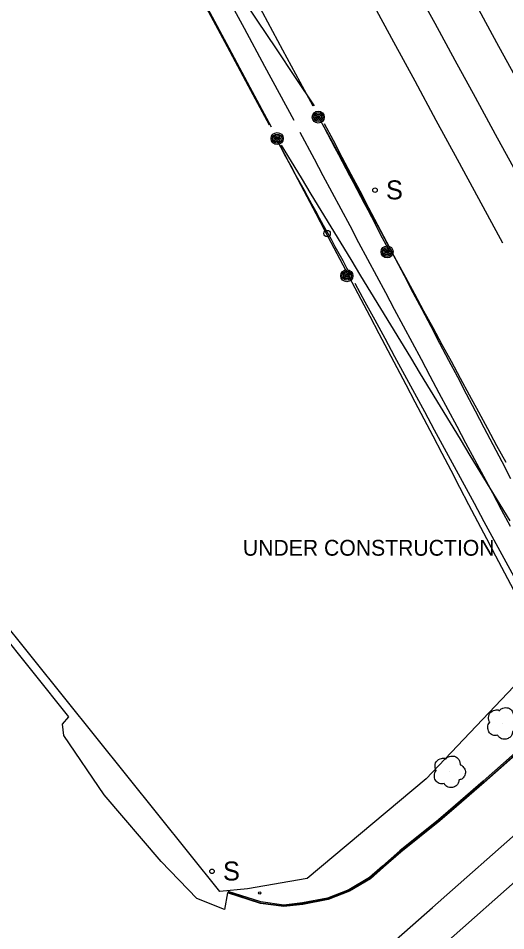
# Model space of a CAD drawing. Extents: x 368532 to 392481, y 10654822 to 10676899.
# Drawn here: x 374573.7 to 374727.6, y 10671119.3 to 10671407.6 of the extents above; entities that cross this region are included whole.
import ezdxf

# ---------------------------------------------------------------- set-up
doc = ezdxf.new("R2010")
doc.units = 0
for name, color, linetype in [('p_Catenary', 7, 'Continuous'), ('p_road - paved curb', 7, 'Continuous'), ('p_road paint stripe', 7, 'Continuous'), ('p_structure constr area', 7, 'Continuous'), ('p_structure sign', 7, 'Continuous'), ('p_structure unidentified', 7, 'Continuous'), ('p_utility general pole', 7, 'Continuous'), ('p_utility guy anchor', 7, 'Continuous'), ('p_veg tree', 7, 'Continuous')]:
    doc.layers.add(name, color=color, linetype=linetype)

msp = doc.modelspace()

# ---------------------------------------------------------------- linework, layer by layer
at = {"layer": 'p_Catenary'}
for points in [[(374571.42, 10671623.19), (374578.13, 10671610.8), (374584.83, 10671598.41), (374591.54, 10671586.03), (374598.25, 10671573.64), (374604.96, 10671561.25), (374611.67, 10671548.87), (374618.38, 10671536.48), (374625.09, 10671524.09), (374631.79, 10671511.7), (374638.5, 10671499.32), (374645.21, 10671486.93), (374651.92, 10671474.54), (374658.63, 10671462.15), (374665.34, 10671449.77), (374672.05, 10671437.38), (374678.76, 10671424.99), (374685.46, 10671412.61), (374692.17, 10671400.22), (374698.88, 10671387.83), (374705.59, 10671375.44), (374712.3, 10671363.06), (374719.01, 10671350.67), (374726.57, 10671336.71)], [(374635.22, 10671563.41), (374641.61, 10671551.74), (374648.01, 10671540.07), (374654.4, 10671528.39), (374660.8, 10671516.72), (374667.19, 10671505.05), (374673.59, 10671493.37), (374679.98, 10671481.7), (374686.38, 10671470.02), (374692.77, 10671458.35), (374699.17, 10671446.68), (374705.57, 10671435), (374711.96, 10671423.33), (374718.36, 10671411.66), (374724.75, 10671399.98), (374731.15, 10671388.31), (374737.54, 10671376.63), (374743.94, 10671364.96), (374753.08, 10671348.27)], [(374568.31, 10671562.31), (374574.65, 10671550.55), (374581, 10671538.8), (374587.34, 10671527.04), (374593.69, 10671515.28), (374600.03, 10671503.52), (374606.38, 10671491.76), (374612.73, 10671480), (374619.07, 10671468.24), (374625.42, 10671456.48), (374631.76, 10671444.72), (374638.11, 10671432.96), (374644.45, 10671421.2), (374650.8, 10671409.44), (374657.15, 10671397.68), (374666.7, 10671379.98)], [(374622.35, 10671558.18), (374628.72, 10671546.48), (374635.1, 10671534.78), (374641.47, 10671523.08), (374647.84, 10671511.38), (374654.22, 10671499.69), (374660.59, 10671487.99), (374666.96, 10671476.29), (374673.33, 10671464.59), (374679.71, 10671452.89), (374686.08, 10671441.2), (374692.45, 10671429.5), (374698.83, 10671417.8), (374705.2, 10671406.1), (374711.57, 10671394.4), (374717.95, 10671382.71), (374724.32, 10671371.01), (374730.69, 10671359.31), (374740.05, 10671342.13)], [(374567.89, 10671547.89), (374574.32, 10671535.94), (374580.74, 10671523.99), (374587.17, 10671512.04), (374593.6, 10671500.09), (374600.03, 10671488.13), (374606.46, 10671476.18), (374612.89, 10671464.23), (374619.32, 10671452.28), (374625.75, 10671440.33), (374632.18, 10671428.38), (374638.61, 10671416.42), (374645.04, 10671404.47), (374651.47, 10671392.52), (374660.66, 10671375.43)], [(374570.49, 10671524.6), (374576.53, 10671515.55), (374582.58, 10671506.51), (374588.62, 10671497.47), (374594.66, 10671488.42), (374600.71, 10671479.38), (374606.75, 10671470.34), (374612.79, 10671461.29), (374618.84, 10671452.25), (374624.88, 10671443.21), (374630.92, 10671434.16), (374636.97, 10671425.12), (374643.01, 10671416.08), (374649.05, 10671407.04), (374655.1, 10671397.99), (374661.14, 10671388.95), (374667.18, 10671379.91)], [(374573.13, 10671523.09), (374579.83, 10671510.61), (374586.53, 10671498.13), (374593.23, 10671485.66), (374599.93, 10671473.18), (374606.63, 10671460.7), (374613.33, 10671448.22), (374620.03, 10671435.74), (374626.73, 10671423.26), (374633.43, 10671410.78), (374640.13, 10671398.3), (374646.83, 10671385.82), (374653.53, 10671373.34)], [(374653.01, 10671373.86), (374646.38, 10671386.21), (374639.75, 10671398.56), (374633.11, 10671410.92), (374626.48, 10671423.27), (374619.85, 10671435.63), (374613.22, 10671447.98), (374606.58, 10671460.33), (374599.95, 10671472.69), (374593.32, 10671485.04), (374586.68, 10671497.4), (374580.05, 10671509.75), (374573.42, 10671522.1)], [(374669.07, 10671375.47), (374670.22, 10671373.29), (374671.38, 10671371.1), (374672.53, 10671368.91), (374673.68, 10671366.72), (374674.83, 10671364.54), (374675.98, 10671362.35), (374677.13, 10671360.16), (374678.29, 10671357.97), (374679.44, 10671355.79), (374680.59, 10671353.6), (374681.74, 10671351.41), (374682.89, 10671349.22), (374684.05, 10671347.04), (374685.2, 10671344.85), (374686.35, 10671342.66), (374687.5, 10671340.47), (374688.65, 10671338.29), (374689.81, 10671336.1), (374690.96, 10671333.91)], [(374670.01, 10671373.7), (374672.89, 10671368.38), (374675.78, 10671363.06), (374678.66, 10671357.74), (374681.54, 10671352.42), (374684.42, 10671347.1), (374687.3, 10671341.78), (374690.18, 10671336.46), (374693.07, 10671331.14), (374695.95, 10671325.82), (374698.83, 10671320.5), (374701.71, 10671315.18), (374704.59, 10671309.86), (374707.47, 10671304.54), (374710.36, 10671299.22), (374713.24, 10671293.9), (374716.12, 10671288.58), (374719, 10671283.26), (374721.88, 10671277.94), (374724.76, 10671272.62), (374727.65, 10671267.3)], [(374729.29, 10671262.13), (374726.48, 10671267.47), (374723.68, 10671272.81), (374720.87, 10671278.16), (374718.07, 10671283.5), (374715.26, 10671288.84), (374712.46, 10671294.18), (374709.66, 10671299.52), (374706.85, 10671304.87), (374704.05, 10671310.21), (374701.24, 10671315.55), (374698.44, 10671320.89), (374695.63, 10671326.23), (374692.83, 10671331.58), (374690.03, 10671336.92), (374687.22, 10671342.26), (374684.42, 10671347.6), (374681.61, 10671352.94), (374678.81, 10671358.29), (374676.01, 10671363.63), (374673.2, 10671368.97), (374670.4, 10671374.31)], [(374662.58, 10671371.67), (374667.09, 10671363.22), (374669.9, 10671357.94), (374672.72, 10671352.66), (374675.54, 10671347.38), (374678.35, 10671342.1), (374681.17, 10671336.82), (374683.98, 10671331.54), (374686.8, 10671326.26), (374689.62, 10671320.98), (374692.43, 10671315.71), (374695.25, 10671310.43), (374698.06, 10671305.15), (374700.88, 10671299.87), (374703.7, 10671294.59), (374706.51, 10671289.31), (374709.33, 10671284.03), (374712.14, 10671278.75), (374714.96, 10671273.48), (374717.78, 10671268.2), (374720.59, 10671262.92), (374723.41, 10671257.64), (374726.22, 10671252.36), (374729.04, 10671247.08)], [(374655.22, 10671369.21), (374656.45, 10671366.97), (374657.68, 10671364.72), (374658.91, 10671362.48), (374660.14, 10671360.24), (374661.38, 10671357.99), (374662.61, 10671355.75), (374663.84, 10671353.5), (374665.07, 10671351.26), (374666.3, 10671349.01), (374667.53, 10671346.77), (374668.76, 10671344.53), (374669.99, 10671342.28), (374671.22, 10671340.04), (374672.45, 10671337.79), (374673.68, 10671335.55), (374674.92, 10671333.3), (374676.15, 10671331.06), (374677.38, 10671328.81), (374678.61, 10671326.57)], [(374656.33, 10671367.51), (374659.17, 10671362.1), (374662, 10671356.7), (374664.84, 10671351.3), (374667.68, 10671345.89), (374670.52, 10671340.49), (374673.36, 10671335.08), (374676.19, 10671329.68), (374679.03, 10671324.27), (374681.87, 10671318.87), (374684.71, 10671313.46), (374687.54, 10671308.06), (374690.38, 10671302.66), (374693.22, 10671297.25), (374696.06, 10671291.85), (374698.89, 10671286.44), (374701.73, 10671281.04), (374704.57, 10671275.63), (374707.41, 10671270.23), (374710.25, 10671264.82), (374713.08, 10671259.42), (374715.92, 10671254.02), (374718.76, 10671248.61), (374721.6, 10671243.21), (374724.43, 10671237.8), (374727.27, 10671232.4), (374730.11, 10671226.99)], [(374656.7, 10671367.55), (374659.84, 10671362.39), (374662.98, 10671357.23), (374666.12, 10671352.07), (374669.26, 10671346.91), (374672.4, 10671341.75), (374675.53, 10671336.59), (374678.67, 10671331.43), (374681.81, 10671326.27), (374684.95, 10671321.11), (374688.09, 10671315.95), (374691.23, 10671310.79), (374694.37, 10671305.63), (374697.51, 10671300.46), (374700.65, 10671295.3), (374703.79, 10671290.14), (374706.93, 10671284.98), (374710.06, 10671279.82), (374713.2, 10671274.66), (374716.34, 10671269.5), (374719.48, 10671264.34), (374722.62, 10671259.18), (374725.76, 10671254.02), (374728.9, 10671248.86)], [(374680, 10671323.87), (374683.14, 10671318.07), (374686.27, 10671312.28), (374689.41, 10671306.49), (374692.54, 10671300.7), (374695.68, 10671294.9), (374698.81, 10671289.11), (374701.95, 10671283.32), (374705.08, 10671277.53), (374708.22, 10671271.74), (374711.35, 10671265.94), (374714.49, 10671260.15), (374717.62, 10671254.36), (374720.76, 10671248.57), (374723.89, 10671242.77), (374727.03, 10671236.98), (374730.16, 10671231.19)]]:
    msp.add_lwpolyline(points, dxfattribs=at)
at = {"layer": 'p_road - paved curb'}
for p, q in [((374589.65, 10671186.84), (374561.88, 10671221.56)), ((374587.69, 10671184.58), (374589.65, 10671186.84)), ((374588.04, 10671181), (374587.69, 10671184.58)), ((374600.82, 10671162.21), (374588.04, 10671181)), ((374734.35, 10671178.81), (374720.54, 10671166.52)), ((374734.58, 10671178.55), (374720.77, 10671166.25)), ((374734.68, 10671178.44), (374720.87, 10671166.14)), ((374720.54, 10671166.52), (374711.77, 10671158.96)), ((374720.77, 10671166.25), (374712, 10671158.69)), ((374720.87, 10671166.14), (374712.1, 10671158.58)), ((374618.77, 10671141.16), (374600.82, 10671162.21)), ((374711.77, 10671158.96), (374706.45, 10671154.34)), ((374712, 10671158.69), (374706.67, 10671154.08)), ((374712.1, 10671158.58), (374706.77, 10671153.96)), ((374706.45, 10671154.34), (374694.22, 10671144.51)), ((374706.67, 10671154.08), (374694.44, 10671144.24)), ((374706.77, 10671153.96), (374694.54, 10671144.13)), ((374694.22, 10671144.51), (374688.74, 10671139.73)), ((374694.44, 10671144.24), (374688.97, 10671139.46)), ((374694.54, 10671144.13), (374689.07, 10671139.35)), ((374630.09, 10671129.47), (374618.77, 10671141.16)), ((374688.74, 10671139.73), (374684.59, 10671136.1)), ((374688.97, 10671139.46), (374684.79, 10671135.81)), ((374689.07, 10671139.35), (374684.88, 10671135.69)), ((374684.59, 10671136.1), (374678.04, 10671132.21)), ((374684.79, 10671135.81), (374678.19, 10671131.9)), ((374684.88, 10671135.69), (374678.26, 10671131.76)), ((374639.77, 10671131.2), (374638.85, 10671125.98)), ((374650.14, 10671127.88), (374639.77, 10671131.2)), ((374650.17, 10671128.03), (374639.82, 10671131.34)), ((374650.25, 10671128.37), (374639.92, 10671131.67)), ((374678.04, 10671132.21), (374671.39, 10671129.58)), ((374678.19, 10671131.9), (374671.49, 10671129.24)), ((374678.26, 10671131.76), (374671.53, 10671129.1)), ((374638.85, 10671125.98), (374630.09, 10671129.47)), ((374657.6, 10671126.9), (374650.14, 10671127.88)), ((374657.6, 10671127.05), (374650.17, 10671128.03)), ((374657.6, 10671127.4), (374650.25, 10671128.37)), ((374663.45, 10671128.07), (374657.6, 10671127.4)), ((374663.51, 10671127.73), (374657.6, 10671127.05)), ((374663.53, 10671127.58), (374657.6, 10671126.9)), ((374671.39, 10671129.58), (374663.45, 10671128.07)), ((374671.49, 10671129.24), (374663.51, 10671127.73)), ((374671.53, 10671129.1), (374663.53, 10671127.58))]:
    msp.add_line(p, q, dxfattribs=at)
at = {"layer": 'p_road paint stripe'}
for p, q in [((374704.46, 10671126.64), (374763.69, 10671179.04)), ((374736.46, 10671140.08), (374707.63, 10671114.53)), ((374674.24, 10671099.98), (374704.46, 10671126.64))]:
    msp.add_line(p, q, dxfattribs=at)
at = {"layer": 'p_structure constr area'}
for p, q in [((374588.36, 10671192.75), (374561.04, 10671226.8)), ((374734.17, 10671200.65), (374702.46, 10671167.25)), ((374637.39, 10671131.67), (374588.36, 10671192.75)), ((374702.46, 10671167.25), (374664.94, 10671135.81)), ((374664.94, 10671135.81), (374646.08, 10671132.55)), ((374646.08, 10671132.55), (374637.39, 10671131.67))]:
    msp.add_line(p, q, dxfattribs=at)
at = {"layer": 'p_structure sign'}
for centre in [(374686.34, 10671353.3), (374634.87, 10671138.04)]:
    msp.add_circle(centre, 0.713, dxfattribs=at)
at = {"layer": 'p_structure unidentified'}
msp.add_circle((374649.94, 10671131.2), 0.375, dxfattribs=at)
at = {"layer": 'p_utility general pole'}
for centre, radius in [((374668.43, 10671376.4), 1.9), ((374668.43, 10671376.4), 1.44), ((374668.43, 10671376.4), 0.973), ((374668.43, 10671376.4), 0.539), ((374668.43, 10671376.4), 0.192), ((374655.44, 10671369.61), 1.9), ((374655.44, 10671369.61), 1.44), ((374655.44, 10671369.61), 0.973), ((374655.44, 10671369.61), 0.539), ((374655.44, 10671369.61), 0.192), ((374690.16, 10671333.8), 1.9), ((374690.16, 10671333.8), 1.44), ((374690.16, 10671333.8), 0.973), ((374690.16, 10671333.8), 0.539), ((374690.16, 10671333.8), 0.192), ((374677.44, 10671326.26), 1.9), ((374677.44, 10671326.26), 1.44), ((374677.44, 10671326.26), 0.973), ((374677.44, 10671326.26), 0.539), ((374677.44, 10671326.26), 0.192)]:
    msp.add_circle(centre, radius, dxfattribs=at)
at = {"layer": 'p_utility guy anchor'}
msp.add_circle((374671.22, 10671339.61), 1, dxfattribs=at)
at = {"layer": 'p_veg tree'}
for p, q in [((374726.71, 10671184.87), (374726.71, 10671184.87)), ((374709.81, 10671169.6), (374709.81, 10671169.6))]:
    msp.add_line(p, q, dxfattribs=at)
for points in [[(374725.1, 10671181.03), (374723.55, 10671181.1), (374722.3, 10671182.13), (374721.98, 10671183.6), (374722.13, 10671184.44), (374722.5, 10671185.03), (374722.6, 10671185.14), (374722.55, 10671185.24), (374722.21, 10671186.13), (374722.63, 10671188.02), (374724.25, 10671189.03), (374725.55, 10671188.89), (374725.68, 10671188.84), (374725.76, 10671188.93), (374726.76, 10671189.63), (374728.37, 10671189.69), (374729.7, 10671188.66), (374730.08, 10671187.64), (374730.12, 10671187.1), (374730.09, 10671186.98), (374730.2, 10671186.98), (374730.79, 10671186.66), (374731.59, 10671185.66), (374731.75, 10671184.09), (374731.07, 10671182.88), (374730.09, 10671182.3), (374729.83, 10671182.25), (374729.78, 10671182.2), (374729.77, 10671182.14), (374729.69, 10671181.69), (374729.32, 10671180.79), (374728.36, 10671180.05), (374727.13, 10671179.78), (374725.65, 10671180.39), (374725.08, 10671181.04)], [(374708.21, 10671165.76), (374706.65, 10671165.82), (374705.41, 10671166.85), (374705.09, 10671168.32), (374705.23, 10671169.16), (374705.6, 10671169.76), (374705.71, 10671169.86), (374705.65, 10671169.96), (374705.31, 10671170.85), (374705.73, 10671172.74), (374707.35, 10671173.75), (374708.65, 10671173.61), (374708.79, 10671173.56), (374708.86, 10671173.66), (374709.86, 10671174.35), (374711.48, 10671174.41), (374712.8, 10671173.39), (374713.18, 10671172.37), (374713.22, 10671171.82), (374713.2, 10671171.71), (374713.3, 10671171.71), (374713.89, 10671171.38), (374714.69, 10671170.38), (374714.85, 10671168.82), (374714.17, 10671167.6), (374713.19, 10671167.02), (374712.94, 10671166.97), (374712.88, 10671166.92), (374712.87, 10671166.86), (374712.8, 10671166.41), (374712.43, 10671165.51), (374711.46, 10671164.78), (374710.23, 10671164.5), (374708.75, 10671165.11), (374708.18, 10671165.76)]]:
    msp.add_spline(points, degree=3, dxfattribs=at)

# ---------------------------------------------------------------- texts
at = {"layer": 'p_structure constr area'}
msp.add_text('UNDER CONSTRUCTION', height=5, dxfattribs=at).set_placement((374644.61, 10671237.79))
at = {"layer": 'p_structure sign'}
for p in [(374689.8, 10671350.4), (374638.33, 10671135.15)]:
    msp.add_text('S', height=6, dxfattribs=at).set_placement(p)

doc.saveas('drawing.dxf')
